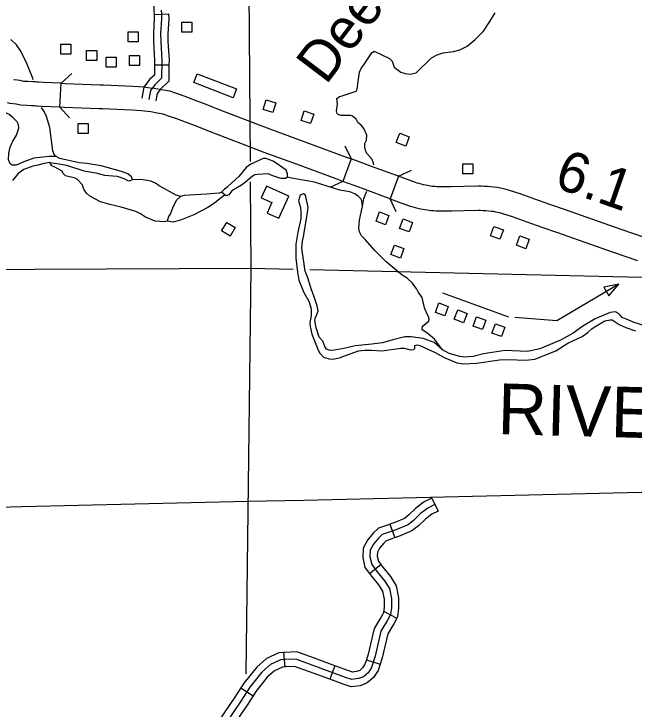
# Model space of a CAD drawing. Extents: x -19 to 366, y -4 to 359.
# Drawn here: x 130.017 to 131.239, y 199.218 to 200.589 of the extents above; entities that cross this region are included whole.
import ezdxf

# ---------------------------------------------------------------- set-up
doc = ezdxf.new("R2010")
doc.units = 0
for name, color, linetype in [('Level 10', 7, 'Continuous'), ('Level 32', 7, 'Continuous'), ('Level 35', 7, 'Continuous'), ('Level 37', 7, 'Continuous'), ('Level 45', 7, 'Continuous'), ('Level 48', 7, 'Continuous'), ('Level 5', 7, 'Continuous'), ('Level 56', 7, 'Continuous'), ('Level 58', 7, 'Continuous'), ('Level 60', 7, 'Continuous')]:
    doc.layers.add(name, color=color, linetype=linetype)

msp = doc.modelspace()

# ---------------------------------------------------------------- linework, layer by layer
at = {"layer": 'Level 10'}
for p, q in [((130.1073, 200.4048), (130.1096, 200.4521)), ((130.681, 200.3031), (130.6647, 200.2587)), ((130.7746, 200.2688), (130.7582, 200.2243))]:
    msp.add_line(p, q, dxfattribs=at)
for points in [[(130.1096, 200.4521), (130.0742, 200.4538), (130.0653, 200.4543), (130.0625, 200.4545), (130.0594, 200.4546), (130.0563, 200.4548), (130.0537, 200.4549), (130.0447, 200.4554), (130.0365, 200.4558), (130.0292, 200.4573), (130.0178, 200.4588), (130.0166, 200.4591)], [(130.1096, 200.4521), (130.1178, 200.4517), (130.1859, 200.4491), (130.1931, 200.4487), (130.2511, 200.4463), (130.2722, 200.4447), (130.285, 200.4433)], [(130.285, 200.4433), (130.2931, 200.4425), (130.3077, 200.4398), (130.323, 200.4368), (130.3361, 200.4324), (130.3537, 200.4265), (130.3718, 200.4197), (130.3895, 200.4131), (130.4278, 200.398), (130.4812, 200.3773), (130.5244, 200.3607), (130.5898, 200.3367), (130.6679, 200.308), (130.681, 200.3031)], [(130.1073, 200.4048), (130.0719, 200.4065), (130.0625, 200.407), (130.0597, 200.4072), (130.0571, 200.4074), (130.0545, 200.4075), (130.0515, 200.4076), (130.0422, 200.4081), (130.0306, 200.4087), (130.0213, 200.4106), (130.0083, 200.4123), (130.0038, 200.4135)], [(130.2799, 200.3963), (130.2678, 200.3976), (130.2483, 200.399), (130.1911, 200.4014), (130.184, 200.4017), (130.1158, 200.4044), (130.1073, 200.4048)], [(130.6647, 200.2587), (130.6515, 200.2635), (130.5735, 200.2923), (130.5078, 200.3164), (130.4641, 200.3332), (130.4106, 200.3539), (130.3724, 200.3689), (130.3551, 200.3754), (130.338, 200.3819), (130.321, 200.3875), (130.3108, 200.391), (130.2989, 200.3933), (130.2864, 200.3956), (130.2799, 200.3963)], [(130.7746, 200.2688), (130.7655, 200.2721), (130.7306, 200.2849), (130.7177, 200.2896), (130.7145, 200.2908), (130.681, 200.3031)], [(131.261, 200.1473), (131.2134, 200.1641), (131.1552, 200.1844), (131.1034, 200.2026), (131.0728, 200.2134), (131.0431, 200.2235), (131.0142, 200.2338), (130.9933, 200.2409), (130.987, 200.2426), (130.9813, 200.2439), (130.9756, 200.2452), (130.969, 200.2466), (130.9621, 200.2473), (130.956, 200.2479), (130.95, 200.2483), (130.944, 200.2487), (130.9379, 200.249), (130.9314, 200.2492), (130.9032, 200.2484), (130.8783, 200.2482), (130.8561, 200.248), (130.8528, 200.248), (130.8498, 200.2481), (130.8468, 200.2483), (130.8439, 200.2485), (130.8409, 200.2488), (130.8379, 200.2492), (130.8349, 200.2497), (130.8318, 200.2503), (130.8275, 200.2512), (130.8235, 200.2521), (130.8195, 200.2531), (130.8155, 200.2542), (130.8115, 200.2553), (130.8078, 200.2565), (130.7956, 200.261), (130.7746, 200.2688)], [(130.7582, 200.2243), (130.7492, 200.2277), (130.7143, 200.2404), (130.7014, 200.2452), (130.6982, 200.2463), (130.6647, 200.2587)], [(130.7582, 200.2243), (130.7792, 200.2166), (130.7924, 200.2117), (130.7976, 200.2101), (130.8026, 200.2086), (130.8076, 200.2072), (130.8126, 200.206), (130.8177, 200.2048), (130.8226, 200.2039), (130.8266, 200.2031), (130.8309, 200.2024), (130.8351, 200.2018), (130.8394, 200.2014), (130.8437, 200.201), (130.848, 200.2008), (130.8523, 200.2007), (130.8563, 200.2007), (130.8787, 200.2008), (130.9041, 200.2011), (130.9314, 200.2018), (130.9362, 200.2017), (130.9415, 200.2014), (130.9468, 200.2011), (130.952, 200.2007), (130.9573, 200.2002), (130.9617, 200.1997), (130.9657, 200.1989), (130.9706, 200.1978), (130.9755, 200.1966), (130.9797, 200.1955), (130.9986, 200.1891), (131.0275, 200.1788), (131.0573, 200.1686), (131.0877, 200.1579), (131.1396, 200.1397), (131.1977, 200.1194), (131.2454, 200.1026)]]:
    msp.add_lwpolyline(points, dxfattribs=at)
at = {"layer": 'Level 32'}
for p, q in [((130.293, 200.5878), (130.3214, 200.5886)), ((130.2938, 200.4885), (130.3222, 200.4881)), ((130.84, 199.6342), (130.8527, 199.6088)), ((130.7572, 199.5827), (130.7675, 199.5562)), ((130.7173, 199.486), (130.7399, 199.5032)), ((130.7462, 199.4111), (130.7713, 199.3977)), ((130.5479, 199.33), (130.5503, 199.3017)), ((130.6493, 199.3037), (130.6394, 199.2771)), ((130.7112, 199.3156), (130.7383, 199.3072)), ((130.464, 199.2602), (130.4879, 199.2449))]:
    msp.add_line(p, q, dxfattribs=at)
for points in [[(130.3072, 200.5882), (130.3075, 200.5788), (130.3058, 200.5502), (130.3059, 200.5346), (130.3081, 200.497), (130.3077, 200.4622), (130.2948, 200.4497), (130.2859, 200.4381), (130.2825, 200.4198)], [(130.293, 200.5878), (130.2933, 200.5791), (130.2916, 200.5506), (130.2917, 200.5342), (130.2939, 200.4966), (130.2938, 200.4885)], [(130.3214, 200.5886), (130.3217, 200.5786), (130.32, 200.5498), (130.3201, 200.5351), (130.3223, 200.4973), (130.3222, 200.4881)], [(130.2938, 200.4885), (130.2936, 200.4683), (130.2841, 200.4592), (130.2726, 200.4441), (130.2685, 200.4224)], [(130.3222, 200.4881), (130.3218, 200.4561), (130.3054, 200.4402), (130.2992, 200.4322), (130.2964, 200.4172)], [(130.84, 199.6342), (130.825, 199.6268), (130.809, 199.6145), (130.7951, 199.6012), (130.7863, 199.5943), (130.767, 199.5865), (130.7572, 199.5827)], [(130.8464, 199.6215), (130.8326, 199.6146), (130.8182, 199.6037), (130.8044, 199.5905), (130.7935, 199.5819), (130.7723, 199.5733), (130.7619, 199.5692), (130.7424, 199.5623), (130.7349, 199.5554), (130.7251, 199.5434), (130.7188, 199.5319), (130.7183, 199.5186), (130.7217, 199.5037), (130.7326, 199.4893), (130.747, 199.4715), (130.7567, 199.456), (130.7605, 199.4364), (130.7605, 199.418), (130.759, 199.4049), (130.7529, 199.3934), (130.7399, 199.372), (130.7284, 199.3229), (130.7215, 199.3007), (130.7146, 199.29), (130.7054, 199.2823), (130.6954, 199.2785), (130.6824, 199.277), (130.6702, 199.2808), (130.6043, 199.3053), (130.5721, 199.3168), (130.5514, 199.316), (130.5423, 199.3153), (130.5223, 199.3061), (130.5055, 199.2915), (130.4818, 199.2616), (130.4641, 199.2341), (130.4212, 199.1712)], [(130.8527, 199.6088), (130.8401, 199.6025), (130.8275, 199.5929), (130.8138, 199.5798), (130.8007, 199.5695), (130.7775, 199.5601), (130.7675, 199.5562)], [(130.7572, 199.5827), (130.757, 199.5826), (130.7349, 199.5748), (130.7245, 199.5652), (130.7133, 199.5513), (130.7048, 199.5358), (130.704, 199.5173), (130.7085, 199.4975), (130.7173, 199.486)], [(130.7675, 199.5562), (130.7669, 199.5559), (130.7499, 199.5499), (130.7453, 199.5457), (130.737, 199.5354), (130.7329, 199.5279), (130.7325, 199.52), (130.7349, 199.5099), (130.7399, 199.5032)], [(130.7399, 199.5032), (130.7438, 199.4981), (130.7586, 199.4798), (130.7702, 199.4613), (130.7747, 199.4377), (130.7747, 199.4171), (130.7728, 199.4006), (130.7713, 199.3977)], [(130.7173, 199.486), (130.7214, 199.4806), (130.7354, 199.4632), (130.7433, 199.4507), (130.7463, 199.435), (130.7463, 199.4188), (130.7452, 199.4093), (130.7462, 199.4111)], [(130.7462, 199.4111), (130.7405, 199.4005), (130.7265, 199.3774), (130.7147, 199.3267), (130.7112, 199.3156)], [(130.7713, 199.3977), (130.7652, 199.3864), (130.7532, 199.3666), (130.7421, 199.3192), (130.7383, 199.3072)], [(130.5479, 199.33), (130.5386, 199.3292), (130.5146, 199.3181), (130.4952, 199.3014), (130.4702, 199.2699), (130.464, 199.2602)], [(130.6493, 199.3037), (130.6092, 199.3187), (130.5743, 199.3311), (130.5506, 199.3302), (130.5479, 199.33)], [(130.6394, 199.2771), (130.5994, 199.292), (130.5699, 199.3025), (130.5523, 199.3019), (130.5503, 199.3017)], [(130.7383, 199.3072), (130.7345, 199.2947), (130.7254, 199.2805), (130.7127, 199.2699), (130.6989, 199.2646), (130.6811, 199.2625), (130.6656, 199.2674), (130.6394, 199.2771)], [(130.7112, 199.3156), (130.7085, 199.3068), (130.7038, 199.2995), (130.6981, 199.2947), (130.692, 199.2924), (130.6838, 199.2914), (130.6748, 199.2942), (130.6493, 199.3037)], [(130.5503, 199.3017), (130.5459, 199.3013), (130.5301, 199.294), (130.5158, 199.2816), (130.4933, 199.2534), (130.4879, 199.2449)], [(130.464, 199.2602), (130.4523, 199.2419), (130.4101, 199.1801), (130.4096, 199.1795)], [(130.4879, 199.2449), (130.476, 199.2262), (130.4323, 199.1623), (130.4302, 199.16)]]:
    msp.add_lwpolyline(points, dxfattribs=at)
at = {"layer": 'Level 35'}
for points in [[(130.726, 200.2911), (130.7254, 200.2945), (130.7224, 200.3021), (130.7125, 200.3131), (130.7103, 200.3173), (130.708, 200.3264), (130.7083, 200.3332), (130.7114, 200.3397), (130.7121, 200.3499), (130.7064, 200.3632), (130.7011, 200.3697), (130.6947, 200.3746), (130.6909, 200.381), (130.6837, 200.3875), (130.6806, 200.3883), (130.6617, 200.3883), (130.6557, 200.3902), (130.6534, 200.3924), (130.6522, 200.3977), (130.6545, 200.411), (130.653, 200.422), (130.6583, 200.4258), (130.6636, 200.427), (130.6908, 200.4364), (130.6931, 200.4402), (130.6949, 200.4554), (130.6975, 200.474), (130.7013, 200.4824), (130.7062, 200.4884), (130.7217, 200.5123), (130.7263, 200.5154), (130.7566, 200.5006), (130.7619, 200.4956), (130.7657, 200.4835), (130.7793, 200.474), (130.7876, 200.4714), (130.7975, 200.4702), (130.8039, 200.471), (130.8096, 200.4729), (130.8394, 200.5021), (130.8508, 200.5078), (130.8625, 200.5123), (130.8826, 200.5146), (130.8951, 200.5177), (130.9098, 200.5253), (130.9253, 200.5382), (130.9423, 200.5549), (130.9548, 200.5738), (130.965, 200.5909)], [(130.0544, 200.4591), (130.0534, 200.4632), (130.0409, 200.4941), (130.0291, 200.5171), (130.0218, 200.5276), (130.0103, 200.5381)], [(130.0124, 200.3337), (130.0136, 200.3367), (130.0217, 200.3497), (130.0261, 200.3633), (130.0256, 200.371), (130.0228, 200.3763), (130.0155, 200.3841), (130.0071, 200.3905), (129.9838, 200.4023), (129.955, 200.4099), (129.9333, 200.4114), (129.9231, 200.4102), (129.9126, 200.407), (129.8987, 200.3996), (129.8864, 200.3895), (129.8678, 200.3673), (129.8496, 200.3431), (129.8407, 200.3286), (129.8379, 200.32)], [(130.3367, 200.2316), (130.3031, 200.2501), (130.2955, 200.2553), (130.2867, 200.2589), (130.2704, 200.2614), (130.2503, 200.2626), (130.2487, 200.2675), (130.2414, 200.2735), (130.2289, 200.2782), (130.1886, 200.2891), (130.1605, 200.2936), (130.145, 200.2949), (130.1074, 200.3035), (130.0997, 200.3075), (130.0966, 200.3105), (130.0935, 200.3188), (130.0875, 200.3647), (130.0811, 200.3866), (130.0764, 200.3964), (130.0713, 200.4046)], [(130.0997, 200.3075), (130.0861, 200.3077), (130.0562, 200.3043), (130.0359, 200.2975), (130.0212, 200.2909), (130.0129, 200.2908), (130.0095, 200.2934), (130.0063, 200.3009), (130.0064, 200.3145), (130.0095, 200.3264), (130.0124, 200.3337)], [(130.7034, 200.209), (130.7021, 200.22), (130.7001, 200.2241), (130.6951, 200.2294), (130.6882, 200.2342), (130.6783, 200.2378), (130.6586, 200.2414), (130.6091, 200.257), (130.5636, 200.2647), (130.556, 200.2672), (130.5559, 200.2733), (130.5531, 200.2805), (130.5401, 200.2902), (130.5275, 200.2983), (130.513, 200.3038), (130.5077, 200.3037), (130.4837, 200.2928), (130.4743, 200.2858), (130.4602, 200.2682), (130.4388, 200.2492)], [(130.0874, 200.2956), (130.0765, 200.2939), (130.0636, 200.2903), (130.0542, 200.2887), (130.0365, 200.282), (130.0249, 200.2742), (130.0141, 200.2601)], [(130.4462, 200.2401), (130.44, 200.2319), (130.4351, 200.2303), (130.4321, 200.2318), (130.4119, 200.2159), (130.3988, 200.207), (130.371, 200.1926), (130.3447, 200.182), (130.3296, 200.1784), (130.3189, 200.1801), (130.3137, 200.1789), (130.2951, 200.1802), (130.2757, 200.1882), (130.2661, 200.1949), (130.2566, 200.1993), (130.2281, 200.2077), (130.206, 200.213), (130.1874, 200.2185), (130.1664, 200.2296), (130.1599, 200.2355), (130.1552, 200.2423), (130.1509, 200.2525), (130.142, 200.2626), (130.1375, 200.2652), (130.1185, 200.2695), (130.1139, 200.2744), (130.1119, 200.2785), (130.0974, 200.2866), (130.0913, 200.2896), (130.0874, 200.2956), (130.106, 200.2932), (130.12, 200.2904), (130.1543, 200.2795), (130.1782, 200.2753), (130.1949, 200.2709), (130.2199, 200.269), (130.2332, 200.2643), (130.2409, 200.2606), (130.2443, 200.2599), (130.2503, 200.2626)], [(130.556, 200.2672), (130.5523, 200.2641), (130.5428, 200.2644), (130.5272, 200.2695), (130.5177, 200.2735), (130.4976, 200.2725), (130.4912, 200.2713), (130.4859, 200.2685), (130.4729, 200.2573), (130.4654, 200.2512), (130.4462, 200.2401)], [(130.4388, 200.2492), (130.436, 200.2463), (130.4315, 200.2432), (130.4259, 200.2374), (130.4211, 200.2354), (130.3961, 200.2336), (130.3519, 200.2307), (130.3451, 200.229), (130.3367, 200.2316)], [(130.4321, 200.2318), (130.4259, 200.2374)], [(130.5879, 200.1523), (130.5882, 200.1532), (130.5951, 200.197), (130.5964, 200.2076), (130.5919, 200.228), (130.5904, 200.2318), (130.5873, 200.234), (130.5805, 200.2317), (130.5773, 200.2206), (130.5813, 200.207), (130.5822, 200.1987), (130.582, 200.185), (130.5759, 200.1583)], [(130.7034, 200.209), (130.7059, 200.225), (130.712, 200.2391)], [(130.3451, 200.229), (130.3365, 200.221), (130.3291, 200.2057), (130.3251, 200.1954), (130.3211, 200.1896), (130.3189, 200.1801)], [(130.8614, 199.9267), (130.8452, 199.9474), (130.8337, 199.9574), (130.8223, 199.9653), (130.8211, 199.9675), (130.8218, 199.9732), (130.8345, 199.9833), (130.8352, 199.9867), (130.834, 199.9908), (130.8301, 199.998), (130.8257, 200.0093), (130.8209, 200.0297), (130.8139, 200.0395), (130.8108, 200.0459), (130.8019, 200.0579), (130.7915, 200.068), (130.782, 200.0736), (130.7502, 200.1001), (130.7279, 200.1221), (130.709, 200.1439), (130.7017, 200.1513), (130.6978, 200.1589), (130.6965, 200.1665), (130.6978, 200.1824), (130.7017, 200.2007), (130.7034, 200.209)], [(130.5759, 200.1583), (130.5724, 200.1347), (130.5725, 200.107), (130.5755, 200.0797), (130.5784, 200.0642), (130.5882, 200.0397), (130.5976, 200.0223), (130.6016, 200.0099), (130.6024, 200.0042), (130.6022, 199.994), (130.5997, 199.9803), (130.6002, 199.9723), (130.6039, 199.9576), (130.6169, 199.9244)], [(130.7431, 199.9406), (130.7219, 199.938), (130.6894, 199.9345), (130.6698, 199.9297), (130.6483, 199.9259), (130.6399, 199.9254), (130.6327, 199.928), (130.6296, 199.9329), (130.6253, 199.9434), (130.6184, 199.9517), (130.6124, 199.9702), (130.6099, 199.9846), (130.6106, 199.9884), (130.6161, 200.0029), (130.6144, 200.0135), (130.6076, 200.0331), (130.6029, 200.0448), (130.5957, 200.0686), (130.5906, 200.0814), (130.5839, 200.1269), (130.5856, 200.1409), (130.5879, 200.1523)], [(131.2601, 199.9741), (131.2388, 199.9806), (131.2254, 199.9865), (131.2152, 199.9901), (131.2105, 199.9954), (131.2082, 199.9984), (131.2021, 200.0013), (131.1919, 200.0004), (131.1618, 199.9875), (131.1378, 199.9731), (131.1187, 199.9592), (131.094, 199.9456), (131.0533, 199.9287), (131.0288, 199.9234), (130.9849, 199.925), (130.9422, 199.9188), (130.9218, 199.9135)], [(130.7414, 199.9247), (130.7419, 199.9247), (130.7789, 199.9301), (130.7857, 199.9298), (130.7979, 199.9266), (130.805, 199.9275), (130.8069, 199.9294), (130.8068, 199.9354), (130.811, 199.9363), (130.8167, 199.9352), (130.8468, 199.9212), (130.8647, 199.9112), (130.8895, 199.9013), (130.9024, 199.8992), (130.9285, 199.9), (130.9734, 199.9071), (130.9904, 199.9077), (131.0253, 199.9063), (131.0434, 199.908), (131.0844, 199.9249), (131.1084, 199.9397), (131.1362, 199.9526), (131.1475, 199.9607), (131.1561, 199.9684), (131.1636, 199.9735), (131.1812, 199.9836), (131.1914, 199.986), (131.1959, 199.9857), (131.2097, 199.9768), (131.2226, 199.9709), (131.2413, 199.9643)], [(130.9218, 199.9135), (130.9044, 199.9122), (130.8957, 199.9132), (130.8744, 199.9193), (130.8614, 199.9267), (130.8446, 199.9413), (130.8229, 199.9489), (130.7994, 199.9524), (130.7873, 199.9519), (130.7631, 199.9462), (130.7431, 199.9406)], [(130.6169, 199.9244), (130.6192, 199.9198), (130.6265, 199.9124), (130.6376, 199.9087), (130.6459, 199.9085), (130.6602, 199.9113), (130.6651, 199.9137), (130.6956, 199.9243), (130.7073, 199.926), (130.7213, 199.9262), (130.7414, 199.9247)]]:
    msp.add_lwpolyline(points, dxfattribs=at)
at = {"layer": 'Level 37'}
for points in [[(130.1096, 200.4521), (130.1306, 200.4712)], [(130.1264, 200.3838), (130.1073, 200.4048)], [(130.6691, 200.3289), (130.681, 200.3031)], [(130.7746, 200.2688), (130.8004, 200.2807)], [(130.6647, 200.2587), (130.6389, 200.2468)], [(130.7701, 200.1986), (130.7582, 200.2243)]]:
    msp.add_lwpolyline(points, dxfattribs=at)
at = {"layer": 'Level 45'}
for points in [[(130.2984, 200.6421), (130.2975, 200.6339), (130.297, 200.6297), (130.2942, 200.6232), (130.2923, 200.6151), (130.2921, 200.6057), (130.2926, 200.5957), (130.293, 200.5874)], [(130.3068, 200.5964), (130.3072, 200.5882)]]:
    msp.add_lwpolyline(points, dxfattribs=at)
at = {"layer": 'Level 5'}
for points in [[(130.4827, 200.298), (130.4782, 200.8852)], [(130.4842, 200.0875), (130.483, 200.2578)], [(129.7713, 200.0844), (130.4842, 200.0875)], [(130.4745, 199.2877), (130.4842, 200.0875)], [(130.4842, 200.0875), (130.5669, 200.0856)], [(130.5996, 200.0849), (131.4826, 200.0645)]]:
    msp.add_lwpolyline(points, dxfattribs=at)
at = {"layer": 'Level 56'}
for points in [[(130.3477, 200.553), (130.3477, 200.5727), (130.3675, 200.5727), (130.3675, 200.553)], [(130.2416, 200.5336), (130.2416, 200.5533), (130.2614, 200.5533), (130.2614, 200.5336)], [(130.1092, 200.5094), (130.1092, 200.5292), (130.129, 200.5292), (130.129, 200.5094)], [(130.16, 200.4967), (130.16, 200.5164), (130.1798, 200.5164), (130.1798, 200.4967)], [(130.1985, 200.4839), (130.1985, 200.5036), (130.2183, 200.5036), (130.2183, 200.4839)], [(130.2443, 200.4871), (130.2443, 200.5068), (130.264, 200.5068), (130.264, 200.4871)], [(130.3713, 200.4533), (130.3781, 200.4709), (130.4554, 200.4411), (130.4486, 200.4235)], [(130.5329, 200.4132), (130.5269, 200.3945), (130.508, 200.4005), (130.514, 200.4192)], [(130.6075, 200.3912), (130.6012, 200.3725), (130.5825, 200.3788), (130.5888, 200.3975)], [(130.1433, 200.3529), (130.1433, 200.3726), (130.1631, 200.3726), (130.1631, 200.3529)], [(130.7702, 200.3351), (130.777, 200.3536), (130.7955, 200.3467), (130.7887, 200.3282)], [(130.9011, 200.2733), (130.9011, 200.2931), (130.9209, 200.2931), (130.9209, 200.2733)], [(130.7302, 200.18), (130.737, 200.1985), (130.7555, 200.1916), (130.7487, 200.1731)], [(130.7767, 200.166), (130.7835, 200.1845), (130.8021, 200.1776), (130.7953, 200.1591)], [(130.4529, 200.1677), (130.4427, 200.1508), (130.4258, 200.161), (130.436, 200.1779)], [(130.9559, 200.1515), (130.9627, 200.17), (130.9812, 200.1631), (130.9744, 200.1446)], [(131.0068, 200.1328), (131.0136, 200.1513), (131.0322, 200.1445), (131.0254, 200.126)], [(130.7597, 200.1144), (130.7665, 200.1329), (130.785, 200.1261), (130.7782, 200.1076)], [(131.1792, 200.0498), (131.189, 200.0332), (131.209, 200.0562)], [(130.8473, 200.0005), (130.8541, 200.019), (130.8726, 200.0122), (130.8658, 199.9937)], [(130.8844, 199.9868), (130.8912, 200.0053), (130.9098, 199.9985), (130.9029, 199.98)], [(130.9215, 199.9732), (130.9283, 199.9917), (130.9469, 199.9849), (130.9401, 199.9664)], [(130.9586, 199.9595), (130.9654, 199.978), (130.984, 199.9712), (130.9772, 199.9527)]]:
    msp.add_lwpolyline(points, close=True, dxfattribs=at)
for points in [[(131.209, 200.0562), (131.0863, 199.9839), (131.0039, 199.9906)], [(130.8615, 200.0392), (130.9914, 199.9915)]]:
    msp.add_lwpolyline(points, dxfattribs=at)
at = {"layer": 'Level 58'}
msp.add_lwpolyline([(130.5584, 200.2298), (130.5144, 200.2495), (130.5041, 200.2263), (130.5249, 200.217), (130.5156, 200.1962), (130.5387, 200.1859)], close=True, dxfattribs=at)
at = {"layer": 'Level 60'}
for points in [[(132.1027, 1.3746), (131.9232, 9.99), (131.7429, 18.6056), (131.5621, 27.2214), (131.3806, 35.8373), (131.1985, 44.4533), (131.0158, 53.0695), (130.8324, 61.6859), (130.6485, 70.3024), (130.4639, 78.919), (130.2786, 87.5358), (130.0928, 96.1527), (129.9063, 104.7698), (129.7193, 113.387), (129.5316, 122.0044), (129.3433, 130.6219), (129.1543, 139.2396), (128.9648, 147.8575), (128.7746, 156.4754), (128.5838, 165.0936), (128.3925, 173.7119), (128.2005, 182.3303), (128.0078, 190.9489), (127.8146, 199.5676), (127.6208, 208.1865), (127.4264, 216.8056), (127.2313, 225.4247), (127.0357, 234.0441), (126.8394, 242.6636), (126.6425, 251.2833), (126.4451, 259.9031), (126.247, 268.523), (126.0483, 277.1431), (125.849, 285.7634), (125.6492, 294.3838), (125.4487, 303.0044), (125.2476, 311.6252), (125.0459, 320.2461), (124.8437, 328.8671), (124.6408, 337.4883), (124.4373, 346.1097)], [(0, 198.1326), (7.1014, 198.137), (14.2028, 198.1503), (21.3042, 198.1724), (28.4055, 198.2034), (35.5068, 198.2433), (42.6081, 198.292), (49.7092, 198.3496), (56.8103, 198.4161), (63.9113, 198.4913), (71.0123, 198.5755), (78.1131, 198.6685), (85.2137, 198.7704), (92.3143, 198.8811), (99.4147, 199.0007), (106.5149, 199.1291), (113.615, 199.2664), (120.7149, 199.4126), (127.8146, 199.5676), (134.9141, 199.7315), (142.0135, 199.9042), (149.1125, 200.0858), (156.2114, 200.2762), (163.31, 200.4755), (170.4084, 200.6837), (177.5065, 200.9007), (184.6043, 201.1265), (191.7018, 201.3612), (198.799, 201.6048), (205.896, 201.8572), (212.9926, 202.1185), (220.0888, 202.3886), (227.1848, 202.6676), (234.2803, 202.9554), (241.3755, 203.2521), (248.4704, 203.5576), (255.5648, 203.872), (262.6589, 204.1952), (269.7525, 204.5273), (276.8457, 204.8682), (283.9385, 205.218), (291.0309, 205.5766), (298.1228, 205.9441), (305.2142, 206.3204), (312.3051, 206.7056), (319.3956, 207.0996), (326.4856, 207.5024), (333.5751, 207.9141), (340.664, 208.3347)], [(0, 189.5162), (7.1121, 189.5206), (14.2243, 189.5339), (21.3364, 189.556), (28.4484, 189.5869), (35.5605, 189.6267), (42.6725, 189.6754), (49.7844, 189.7329), (56.8962, 189.7992), (64.0079, 189.8744), (71.1196, 189.9584), (78.2311, 190.0512), (85.3425, 190.1529), (92.4538, 190.2635), (99.5649, 190.3829), (106.6759, 190.5111), (113.7867, 190.6482), (120.8974, 190.7941), (128.0078, 190.9489), (135.1181, 191.1125), (142.2282, 191.2849), (149.338, 191.4662), (156.4476, 191.6563), (163.5569, 191.8553), (170.666, 192.0631), (177.7749, 192.2798), (184.8835, 192.5053), (191.9917, 192.7396), (199.0997, 192.9828), (206.2074, 193.2348), (213.3147, 193.4956), (220.4218, 193.7653), (227.5285, 194.0438), (234.6348, 194.3312), (241.7408, 194.6274), (248.8464, 194.9324), (255.9516, 195.2463), (263.0564, 195.569), (270.1608, 195.9005), (277.2648, 196.2409), (284.3683, 196.5901), (291.4715, 196.9481), (298.5741, 197.315), (305.6763, 197.6907), (312.7781, 198.0753), (319.8793, 198.4686), (326.9801, 198.8708), (334.0804, 199.2818), (341.1801, 199.7017)]]:
    msp.add_spline(points, degree=3, dxfattribs=at)

# ---------------------------------------------------------------- texts
at = {"layer": 'Level 35'}
for s, height, rotation, p in [('Deerlick Cr.', 0.08, 52.8884, (130.6316, 200.4471)), ('RIVER', 0.1, 358.4358, (130.9691, 199.7607))]:
    msp.add_text(s, height=height, rotation=rotation, dxfattribs=at).set_placement(p)
at = {"layer": 'Level 48'}
msp.add_text('6.1', height=0.08, rotation=340.7564, dxfattribs=at).set_placement((131.0785, 200.2481))

doc.saveas('drawing.dxf')
